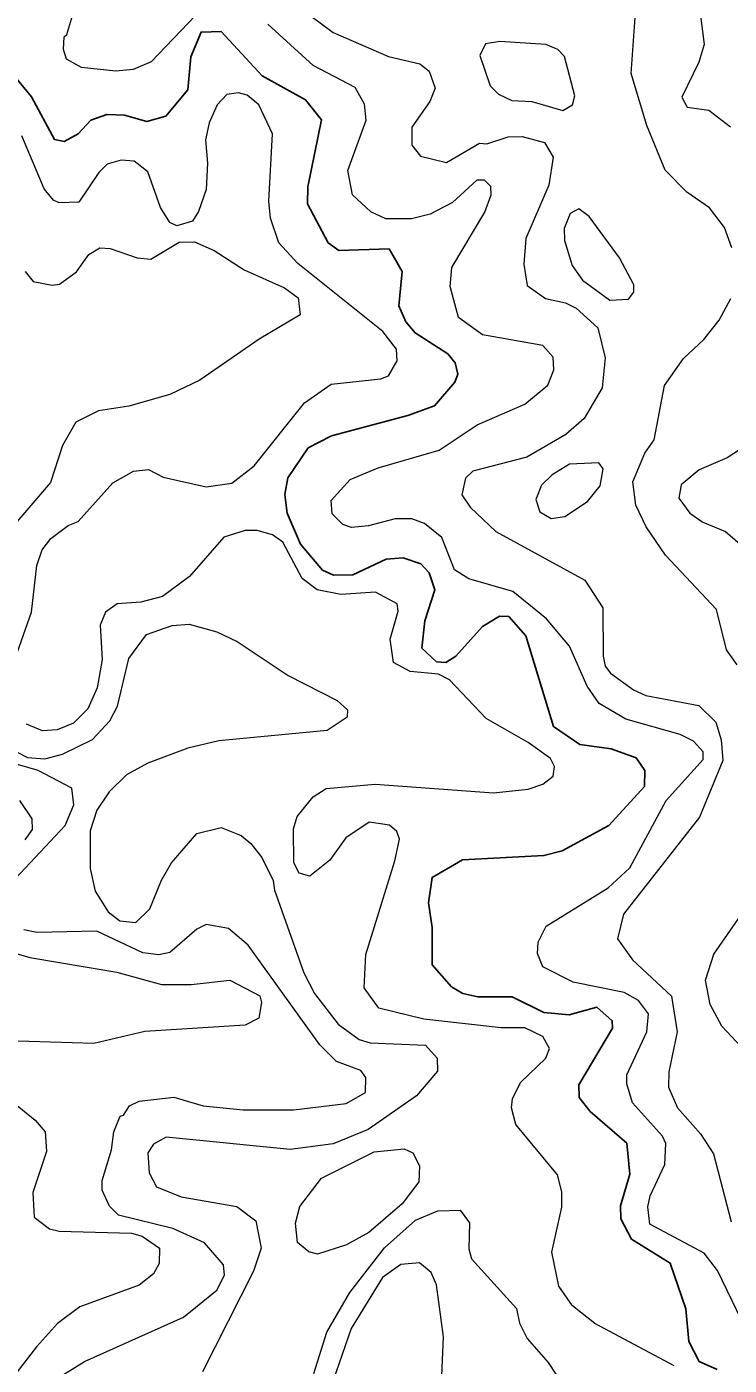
# Model space of a CAD drawing. Extents: x 763.2 to 816.8, y 7896.5 to 7952.7.
# Drawn here: x 797.923 to 799.523, y 7927.027 to 7930.078 of the extents above; entities that cross this region are included whole.
import ezdxf

# ---------------------------------------------------------------- set-up
doc = ezdxf.new("R2010")
doc.units = 0
doc.header["$LTSCALE"] = 0.064
doc.layers.add('1', color=7, linetype='Continuous', lineweight=25)
doc.layers.add('2', color=7, linetype='Continuous', lineweight=13)

msp = doc.modelspace()

# ---------------------------------------------------------------- linework, layer by layer
at = {"layer": '1'}
for points in [[(797.8813, 7929.9816), (797.9332, 7929.9183), (797.9862, 7929.8204), (798.0083, 7929.8161), (798.0398, 7929.8334), (798.0686, 7929.8647), (798.1055, 7929.8778), (798.1456, 7929.8764), (798.1961, 7929.8619), (798.2398, 7929.8739), (798.2897, 7929.9337), (798.2968, 7930.0088), (798.32, 7930.0655), (798.3658, 7930.0668), (798.4586, 7929.9659), (798.5577, 7929.9112), (798.5939, 7929.8658), (798.5631, 7929.7131), (798.5619, 7929.6737), (798.6095, 7929.5852), (798.6337, 7929.5676), (798.7481, 7929.5712), (798.7781, 7929.5199), (798.7704, 7929.4418), (798.7861, 7929.4047), (798.8071, 7929.3797), (798.8822, 7929.3318), (798.8984, 7929.3118), (798.9045, 7929.2857), (798.8979, 7929.2672), (798.8515, 7929.2139), (798.7907, 7929.1912), (798.6165, 7929.1453), (798.5636, 7929.1175), (798.5172, 7929.0493), (798.5107, 7929.0112), (798.5161, 7928.9692), (798.5461, 7928.8984), (798.5967, 7928.8393), (798.6216, 7928.8275), (798.6657, 7928.8285), (798.7414, 7928.8641), (798.78, 7928.8672), (798.8206, 7928.8531), (798.8392, 7928.8327), (798.852, 7928.7941), (798.8292, 7928.7237), (798.8229, 7928.6611), (798.8559, 7928.6304), (798.877, 7928.6287), (798.9004, 7928.6427), (798.9605, 7928.7104), (798.9997, 7928.7338), (799.0205, 7928.7336), (799.0595, 7928.6891), (799.1225, 7928.4825), (799.1821, 7928.4417), (799.2541, 7928.4316), (799.3111, 7928.4111), (799.3303, 7928.3824), (799.3301, 7928.3459), (799.2485, 7928.2569)], [(799.2485, 7928.2569), (799.1423, 7928.1989), (799.1005, 7928.1884), (798.9156, 7928.1788), (798.8459, 7928.1385), (798.8378, 7928.081)], [(798.8378, 7928.081), (798.8459, 7928.0244), (798.8459, 7927.9397), (798.8901, 7927.8896), (798.9158, 7927.8741), (798.9498, 7927.8667), (799.0286, 7927.8661), (799.1006, 7927.8311), (799.158, 7927.8257), (799.2214, 7927.8432), (799.2563, 7927.8119), (799.2566, 7927.7949), (799.1801, 7927.6655), (799.1812, 7927.6373), (799.2063, 7927.6049), (799.2893, 7927.5326), (799.296, 7927.4624), (799.2748, 7927.39), (799.2757, 7927.3605), (799.3001, 7927.3142), (799.3883, 7927.2594), (799.4238, 7927.1551), (799.431, 7927.0811), (799.4541, 7927.0351), (799.495, 7927.0171)]]:
    msp.add_lwpolyline(points, dxfattribs=at)
at = {"layer": '2'}
for points in [[(799.529, 7929.5739), (799.5121, 7929.6198), (799.4779, 7929.6649), (799.4259, 7929.7005), (799.3766, 7929.751), (799.3353, 7929.8525), (799.2994, 7929.9709), (799.3107, 7930.1305)], [(798.3074, 7930.1032), (798.206, 7929.9976), (798.1649, 7929.98), (798.126, 7929.9768), (798.0478, 7929.985), (798.0131, 7930.0037), (798.0062, 7930.0261), (798.0078, 7930.0549), (798.0142, 7930.0599), (798.0278, 7930.1055)], [(798.5674, 7930.1039), (798.6205, 7930.0649), (798.7468, 7930.0099), (798.8181, 7929.9935), (798.8392, 7929.9767), (798.853, 7929.9375), (798.8405, 7929.9073), (798.7998, 7929.8489), (798.7999, 7929.8081), (798.8199, 7929.7826), (798.879, 7929.7681), (798.9541, 7929.812), (798.9705, 7929.811), (799.0194, 7929.8269), (799.0511, 7929.8272), (799.1019, 7929.8138), (799.1214, 7929.7801), (799.1117, 7929.7165), (799.0594, 7929.5947), (799.0546, 7929.5363), (799.0629, 7929.4878), (799.104, 7929.4582), (799.1497, 7929.4481), (799.1739, 7929.4363), (799.2236, 7929.3915), (799.2401, 7929.3233), (799.2336, 7929.2544), (799.1926, 7929.1849), (799.1509, 7929.148), (799.0618, 7929.0968), (798.9385, 7929.0646), (798.9224, 7929.0484)], [(799.4576, 7930.1028), (799.4653, 7930.0374), (799.4538, 7929.9966), (799.4147, 7929.917), (799.4272, 7929.8942), (799.4766, 7929.8878), (799.5253, 7929.8494)], [(799.5518, 7927.1282), (799.4964, 7927.2425), (799.4658, 7927.2824), (799.3419, 7927.3479), (799.3375, 7927.3881), (799.3425, 7927.4128), (799.3761, 7927.4841), (799.3782, 7927.5318), (799.3708, 7927.5487), (799.3027, 7927.625), (799.2895, 7927.6678), (799.2898, 7927.6889), (799.3351, 7927.7865), (799.3385, 7927.8274), (799.3162, 7927.8579), (799.2835, 7927.8761), (799.1673, 7927.8997), (799.0985, 7927.9349), (799.0862, 7927.965), (799.0872, 7927.991), (799.1059, 7928.0273), (799.2468, 7928.1148), (799.2961, 7928.1608), (799.3788, 7928.3139), (799.4637, 7928.4071), (799.4632, 7928.4251), (799.4412, 7928.4492), (799.4111, 7928.4647), (799.2872, 7928.4991), (799.2264, 7928.535), (799.1993, 7928.5749), (799.1592, 7928.6659), (799.1066, 7928.7281), (799.0298, 7928.7901), (798.9294, 7928.8193), (798.8969, 7928.84), (798.8679, 7928.9138), (798.829, 7928.9454), (798.7998, 7928.956), (798.7618, 7928.9561), (798.7012, 7928.9398), (798.6624, 7928.9366), (798.6423, 7928.9431), (798.6183, 7928.9671), (798.6163, 7928.9975), (798.6595, 7929.0459), (798.7229, 7929.0724), (798.8622, 7929.1124), (798.9484, 7929.1701), (799.0571, 7929.2171), (799.1096, 7929.2605), (799.1232, 7929.2957), (799.1218, 7929.3247), (799.098, 7929.3514), (798.961, 7929.3754), (798.9061, 7929.4151), (798.8868, 7929.4854), (798.8906, 7929.5287), (798.9659, 7929.6553), (798.9804, 7929.6942), (798.98, 7929.7139), (798.9655, 7929.7282), (798.9479, 7929.7282), (798.8922, 7929.677), (798.8415, 7929.6506), (798.7991, 7929.6398), (798.7407, 7929.64), (798.7064, 7929.6556), (798.6645, 7929.6945), (798.6539, 7929.7503), (798.6962, 7929.865), (798.6922, 7929.901), (798.6706, 7929.9393), (798.575, 7929.9892), (798.472, 7930.0836)], [(798.3315, 7929.029), (798.3895, 7929.0371), (798.4406, 7929.077), (798.555, 7929.2206), (798.6159, 7929.2633), (798.7295, 7929.2748), (798.7469, 7929.282), (798.7667, 7929.3162), (798.7651, 7929.3424), (798.734, 7929.3834), (798.5402, 7929.5378), (798.4968, 7929.5854), (798.4777, 7929.6415), (798.4744, 7929.6803), (798.4823, 7929.8336), (798.4513, 7929.8994), (798.425, 7929.9216), (798.4053, 7929.9274), (798.3781, 7929.9234), (798.3562, 7929.8994), (798.338, 7929.8584), (798.3298, 7929.8196), (798.3345, 7929.7664), (798.3312, 7929.7066), (798.3142, 7929.6567), (798.3004, 7929.6347), (798.2647, 7929.6238), (798.249, 7929.6318), (798.2272, 7929.6658), (798.1986, 7929.7473), (798.1673, 7929.7716), (798.138, 7929.7732), (798.1061, 7929.7642), (798.0871, 7929.7456), (798.0412, 7929.6777), (797.9968, 7929.6761), (797.9834, 7929.6825), (797.9628, 7929.7086), (797.9118, 7929.8294)], [(797.9195, 7929.5197), (797.9371, 7929.4971), (797.9807, 7929.4888), (797.9977, 7929.4913), (798.0358, 7929.5193), (798.0641, 7929.5583), (798.0892, 7929.5736), (798.1127, 7929.5723), (798.1743, 7929.5506), (798.2051, 7929.5479), (798.2697, 7929.587), (798.3052, 7929.5872), (798.3495, 7929.5675), (798.4179, 7929.5235), (798.5099, 7929.4823), (798.5407, 7929.4597), (798.5456, 7929.4211), (798.452, 7929.3657), (798.3166, 7929.2718), (798.2483, 7929.2391), (798.1555, 7929.2126), (798.0859, 7929.2023), (798.0346, 7929.1765), (798.0044, 7929.123), (797.9771, 7929.0387), (797.878, 7928.9237)], [(799.5407, 7928.6234), (799.5165, 7928.6577), (799.4939, 7928.7495), (799.3778, 7928.8729), (799.3332, 7928.9381), (799.3103, 7928.9873), (799.303, 7929.0404), (799.3305, 7929.1057), (799.3518, 7929.1362), (799.3755, 7929.2596), (799.4184, 7929.3214), (799.4648, 7929.3649), (799.4997, 7929.4089), (799.5263, 7929.4581)], [(799.5808, 7929.1359), (799.5184, 7929.0952), (799.454, 7929.0679), (799.4129, 7929.0333), (799.408, 7929.0028), (799.433, 7928.9689), (799.4624, 7928.9487), (799.5142, 7928.9274), (799.5747, 7928.8744)], [(798.04, 7928.95), (798.119, 7929.0379), (798.166, 7929.0648), (798.2003, 7929.0681), (798.2331, 7929.0509), (798.3315, 7929.029)], [(798.9224, 7929.0484), (798.9134, 7929.0106), (798.933, 7928.9823), (798.9915, 7928.927), (799.194, 7928.816), (799.2352, 7928.7531)], [(797.8876, 7928.6121), (797.9334, 7928.7435), (797.9454, 7928.8499), (797.9581, 7928.8852), (797.9776, 7928.9114), (798.0171, 7928.9409), (798.04, 7928.95)], [(799.3972, 7927.0253), (799.2164, 7927.1222), (799.1658, 7927.1621), (799.1346, 7927.2073), (799.1187, 7927.2841), (799.1416, 7927.3867), (799.1415, 7927.4221), (799.1319, 7927.4609), (799.0369, 7927.5755), (799.0267, 7927.6136), (799.0288, 7927.6343), (799.0472, 7927.6713), (799.1052, 7927.7265), (799.1134, 7927.7489), (799.0981, 7927.7764), (799.057, 7927.7958), (799.0035, 7927.796), (798.8268, 7927.8156), (798.7246, 7927.8406), (798.6916, 7927.8869), (798.6949, 7927.9626), (798.7613, 7928.1767), (798.7714, 7928.226), (798.766, 7928.2431), (798.7486, 7928.2575), (798.7026, 7928.2643), (798.6498, 7928.2288), (798.6134, 7928.1781), (798.5677, 7928.1416), (798.5431, 7928.1482), (798.5313, 7928.1721), (798.5303, 7928.2497), (798.5387, 7928.2772), (798.5753, 7928.3221), (798.6049, 7928.3411), (798.7165, 7928.3514), (798.9857, 7928.3317), (799.0646, 7928.3397), (799.0982, 7928.351), (799.1215, 7928.3697), (799.1251, 7928.3911), (799.1155, 7928.41), (799.0648, 7928.4463), (798.9691, 7928.501), (798.8854, 7928.5888), (798.8602, 7928.6019), (798.7957, 7928.6079), (798.7579, 7928.6285), (798.7505, 7928.6817), (798.7684, 7928.7454), (798.7666, 7928.7621), (798.717, 7928.7885), (798.6381, 7928.7837), (798.5844, 7928.7944), (798.5502, 7928.8198), (798.5061, 7928.9027), (798.4826, 7928.9198), (798.4475, 7928.9298), (798.4206, 7928.9295), (798.3719, 7928.9141), (798.2936, 7928.8247), (798.2321, 7928.7792), (798.1824, 7928.7657), (798.1288, 7928.7619), (798.102, 7928.7433), (798.09, 7928.714), (798.0947, 7928.6357), (798.0834, 7928.5705), (798.062, 7928.5228), (798.0294, 7928.4899), (797.9918, 7928.4747), (797.959, 7928.4731), (797.9225, 7928.4881)], [(799.2352, 7928.7531), (799.2353, 7928.643), (799.2402, 7928.6201), (799.252, 7928.6045), (799.3046, 7928.5659), (799.3329, 7928.5534), (799.4533, 7928.5305), (799.492, 7928.4929), (799.5045, 7928.4524), (799.5081, 7928.4054), (799.4547, 7928.2758), (799.2819, 7928.0545), (799.2682, 7927.9987), (799.3025, 7927.9507), (799.3914, 7927.8676), (799.4044, 7927.787), (799.3849, 7927.6956), (799.3847, 7927.6608), (799.4049, 7927.6137), (799.4571, 7927.5543), (799.4866, 7927.5083), (799.5272, 7927.3537)], [(797.825, 7928.463), (797.9247, 7928.4118), (797.9642, 7928.409), (798.0039, 7928.4193), (798.0725, 7928.4531), (798.1123, 7928.4954), (798.1291, 7928.529), (798.155, 7928.6376), (798.1953, 7928.6927), (798.2542, 7928.7128), (798.2929, 7928.716)], [(798.2929, 7928.716), (798.3554, 7928.6984), (798.402, 7928.6767), (798.5185, 7928.5987), (798.6298, 7928.5417), (798.6531, 7928.5209)], [(798.6531, 7928.5209), (798.6529, 7928.5042), (798.6068, 7928.4733), (798.36, 7928.45), (798.2897, 7928.4332), (798.1983, 7928.399), (798.15, 7928.3726), (798.1101, 7928.3337), (798.0822, 7928.292), (798.0671, 7928.2452), (798.0669, 7928.1592), (798.0788, 7928.1075), (798.1081, 7928.0605), (798.1345, 7928.0394), (798.1712, 7928.036), (798.2031, 7928.0671), (798.2293, 7928.1322), (798.2525, 7928.172), (798.3098, 7928.2389), (798.3659, 7928.2526), (798.4108, 7928.2342), (798.4335, 7928.2162), (798.4585, 7928.1841), (798.4842, 7928.1319), (798.4869, 7928.1097), (798.554, 7927.9211), (798.5778, 7927.8742), (798.6322, 7927.8042), (798.68, 7927.7689), (798.7046, 7927.7613), (798.8308, 7927.7563), (798.8574, 7927.727), (798.8583, 7927.6971), (798.8106, 7927.641), (798.7006, 7927.5639), (798.6204, 7927.5316), (798.523, 7927.5182), (798.24, 7927.5462), (798.2113, 7927.5306), (798.1985, 7927.5111), (798.2019, 7927.465), (798.2183, 7927.4332), (798.2747, 7927.4104), (798.4014, 7927.3885), (798.4442, 7927.3558), (798.4563, 7927.2936), (798.4391, 7927.2412), (798.3232, 7927.0113)], [(797.8966, 7928.1354), (798.0104, 7928.2571), (798.0303, 7928.304), (798.0256, 7928.3424), (797.9491, 7928.3823), (797.9017, 7928.3957)], [(797.9061, 7928.314), (797.9346, 7928.2722), (797.9348, 7928.2477), (797.9183, 7928.2242)], [(799.5717, 7927.7291), (799.5059, 7927.7996), (799.4791, 7927.8487), (799.4687, 7927.9048), (799.4878, 7927.9638), (799.5756, 7928.0908)], [(798.0044, 7927.0037), (798.0543, 7927.0352), (798.2798, 7927.1366), (798.3559, 7927.1978), (798.3734, 7927.2318), (798.3711, 7927.2557), (798.3273, 7927.306), (798.2556, 7927.3384), (798.1314, 7927.3688), (798.1114, 7927.3891), (798.0942, 7927.426), (798.0946, 7927.4477), (798.1159, 7927.5175), (798.121, 7927.5588), (798.1357, 7927.5946), (798.1432, 7927.5966), (798.157, 7927.6177), (798.1791, 7927.6283), (798.2578, 7927.6378), (798.3247, 7927.6182), (798.4159, 7927.6086), (798.5302, 7927.6086), (798.6504, 7927.623), (798.694, 7927.6481), (798.6949, 7927.6829), (798.6839, 7927.6989), (798.6286, 7927.7194), (798.5906, 7927.7571), (798.4271, 7927.9843), (798.3823, 7928.0224), (798.3314, 7928.0317), (798.31, 7928.0209), (798.2483, 7927.9673), (798.2239, 7927.9619), (798.1875, 7927.9668), (798.0825, 7928.0162), (797.9459, 7928.0128), (797.9161, 7928.0193)], [(797.8855, 7927.9689), (797.9296, 7927.956), (798.1278, 7927.9227), (798.2297, 7927.8949), (798.2969, 7927.8946), (798.3854, 7927.9041), (798.454, 7927.8685), (798.4578, 7927.8534), (798.4513, 7927.818), (798.4203, 7927.8022), (798.1917, 7927.7877), (798.0759, 7927.7598), (797.8785, 7927.7665)], [(797.8638, 7927.649), (797.9419, 7927.5855), (797.9647, 7927.5585), (797.9681, 7927.5142), (797.9367, 7927.4203), (797.9397, 7927.3645), (797.9744, 7927.3377), (797.9968, 7927.332), (798.1614, 7927.3275), (798.1858, 7927.3206), (798.2253, 7927.2939), (798.2246, 7927.2586), (798.2111, 7927.2352), (798.1785, 7927.2093), (798.044, 7927.1598), (797.9929, 7927.1219), (797.9448, 7927.0688), (797.8092, 7926.8941)], [(798.5763, 7927.008), (798.6066, 7927.1021), (798.6585, 7927.1927), (798.7374, 7927.2946), (798.8082, 7927.357), (798.859, 7927.3783), (798.9101, 7927.3802), (798.9311, 7927.3512), (798.9297, 7927.2922), (798.9359, 7927.2695), (799.0379, 7927.1557), (799.0453, 7927.1224), (799.0622, 7927.0879), (799.1107, 7927.0327), (799.148, 7926.9751)], [(798.8685, 7927.0029), (798.8721, 7927.0918), (798.8563, 7927.2101), (798.8438, 7927.2384), (798.8175, 7927.2598), (798.7748, 7927.2565), (798.7334, 7927.2263), (798.6618, 7927.1106), (798.6142, 7926.9725)]]:
    msp.add_lwpolyline(points, dxfattribs=at)
for points in [[(799.1477, 7930.0099), (799.1327, 7930.0261), (799.1054, 7930.0375), (799, 7930.0442), (798.9677, 7930.0389), (798.9545, 7930.0123), (798.978, 7929.9429), (798.9976, 7929.9242), (799.0276, 7929.9097), (799.0733, 7929.9075), (799.1436, 7929.8865), (799.1658, 7929.8996), (799.1708, 7929.92)], [(799.2728, 7929.5512), (799.2034, 7929.6452), (799.1799, 7929.6628), (799.1605, 7929.6521), (799.1465, 7929.6178), (799.1475, 7929.5905), (799.1647, 7929.5331), (799.1884, 7929.5001), (799.251, 7929.4547), (799.293, 7929.4564), (799.3053, 7929.4725), (799.3058, 7929.4895)], [(799.1485, 7928.961), (799.2003, 7928.9952), (799.2289, 7929.0311), (799.2353, 7929.0701), (799.226, 7929.0837), (799.1587, 7929.0809), (799.1192, 7929.0566), (799.0954, 7929.0328), (799.0825, 7928.9999), (799.0915, 7928.9721), (799.1174, 7928.9566)], [(798.5394, 7927.3061), (798.5352, 7927.3505), (798.5446, 7927.3886), (798.5944, 7927.4532), (798.7144, 7927.5131), (798.7826, 7927.5198), (798.8021, 7927.5107), (798.8176, 7927.4815), (798.8155, 7927.4448), (798.7777, 7927.3944), (798.7017, 7927.3296), (798.6508, 7927.3015), (798.5851, 7927.2802), (798.5651, 7927.2854)]]:
    msp.add_lwpolyline(points, close=True, dxfattribs=at)

doc.saveas('drawing.dxf')
